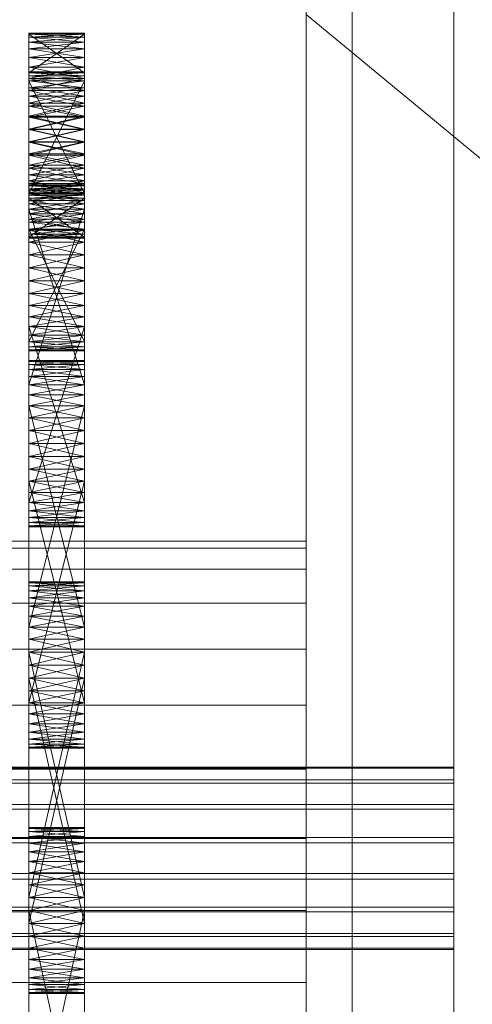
# Model space of a CAD drawing. Header units: millimetres. Extents: x -4738 to 65662, y -68080 to 6847.
# Tile 414 of 656: x 1449 to 1498, y -33244 to -33137. Entities that reach past the tile are written whole.
import ezdxf

# ---------------------------------------------------------------- set-up
doc = ezdxf.new("R2010")
doc.units = ezdxf.units.MM
doc.layers.add('frontal_C03', color=7, linetype='Continuous', lineweight=0)
doc.layers.add('frontal_secador', color=7, linetype='Continuous', lineweight=0)

msp = doc.modelspace()

# ---------------------------------------------------------------- linework, layer by layer
at = {"layer": 'frontal_C03'}
for p, q in [((1496, -34954.179), (1496, -32259.264)), ((1496, -32746.492), (1496, -35441.408)), ((1485, -35988), (1485, -33007.45)), ((1496, -33217.984), (-1496, -33217.984)), ((1496, -33218.102), (-1496, -33218.102)), ((1496, -33218.102), (1496, -33217.984)), ((1496, -33217.984), (1496, -33219.368)), ((1496, -33219.703), (1496, -33218.102)), ((1496, -33219.368), (-1496, -33219.368)), ((1496, -33219.368), (1496, -33222.043)), ((1496, -33219.703), (-1496, -33219.703)), ((1496, -33222.544), (1496, -33219.703)), ((1496, -33222.043), (-1496, -33222.043)), ((1496, -33222.544), (-1496, -33222.544)), ((1496, -33222.043), (1496, -33225.601)), ((1496, -33226.192), (1496, -33222.544)), ((-1496, -33225.601), (1496, -33225.601)), ((1496, -33225.601), (1496, -33229.501)), ((1496, -33226.192), (-1496, -33226.192)), ((1496, -33230.092), (1496, -33226.192)), ((1496, -33229.501), (-1496, -33229.501)), ((1496, -33230.092), (-1496, -33230.092)), ((1496, -33229.501), (1496, -33233.149)), ((1496, -33233.65), (1496, -33230.092)), ((1496, -33233.149), (-1496, -33233.149)), ((1496, -33233.149), (1496, -33235.99)), ((1496, -33233.65), (-1496, -33233.65)), ((1496, -33236.325), (1496, -33233.65)), ((1496, -33235.99), (-1496, -33235.99)), ((1496, -33236.325), (-1496, -33236.325)), ((1496, -33235.99), (1496, -33237.591)), ((1496, -33237.709), (1496, -33236.325)), ((1496, -33237.591), (-1496, -33237.591)), ((1496, -33237.709), (-1496, -33237.709)), ((1496, -33237.591), (1496, -33237.709))]:
    msp.add_line(p, q, dxfattribs=at)
at = {"layer": 'frontal_secador'}
for p, q in [((1480, -33098.5), (1480, -33359)), ((1480, -33354.82), (1480, -33098.5)), ((1480, -33330.5), (1480, -33117.12)), ((1480, -33354.82), (1480, -33117.12)), ((1480, -33122.82), (1480, -33337.72)), ((1480, -33122.82), (1480, -33359)), ((1480, -33330.5), (1480, -33129.28)), ((1480, -33136.5), (1480, -33337.72)), ((1480, -33330.5), (1480, -33136.5)), ((1715, -33330.5), (1480, -33136.5)), ((1450, -33138.5), (1450, -33142.82)), ((1450, -33138.611), (1450, -33138.5)), ((1450, -33138.94), (1450, -33138.5)), ((1450, -33138.5), (1450, -33143.69)), ((1450, -33140.219), (1450, -33138.5)), ((1456, -33138.611), (1450, -33138.5)), ((1456, -33138.5), (1450, -33138.5)), ((1456, -33138.5), (1450, -33138.611)), ((1456, -33142.82), (1456, -33138.5)), ((1456, -33138.5), (1456, -33138.611)), ((1456, -33138.5), (1456, -33138.94)), ((1456, -33143.69), (1456, -33138.5)), ((1456, -33138.5), (1456, -33140.219)), ((1450, -33142.82), (1450, -33138.611)), ((1450, -33138.611), (1450, -33138.94)), ((1456, -33142.82), (1450, -33138.611)), ((1456, -33138.611), (1450, -33138.611)), ((1456, -33138.611), (1450, -33138.94)), ((1450, -33138.611), (1450, -33139.481)), ((1450, -33143.15), (1450, -33138.611)), ((1450, -33138.611), (1450, -33141.136)), ((1450, -33138.611), (1450, -33146.092)), ((1450, -33146.419), (1450, -33138.611)), ((1450, -33138.611), (1450, -33155.519)), ((1450, -33156.999), (1450, -33138.611)), ((1456, -33138.94), (1450, -33138.611)), ((1456, -33138.611), (1450, -33142.82)), ((1450, -33140.219), (1450, -33138.94)), ((1450, -33138.94), (1450, -33139.481)), ((1456, -33138.94), (1450, -33138.94)), ((1456, -33138.94), (1450, -33139.481)), ((1456, -33139.481), (1450, -33138.94)), ((1450, -33139.481), (1450, -33140.219)), ((1456, -33139.481), (1450, -33139.481)), ((1456, -33139.481), (1450, -33140.219)), ((1450, -33139.481), (1450, -33141.136)), ((1456, -33140.219), (1450, -33139.481)), ((1456, -33138.611), (1456, -33142.82)), ((1456, -33138.94), (1456, -33138.611)), ((1456, -33139.481), (1456, -33138.611)), ((1456, -33138.611), (1456, -33143.15)), ((1456, -33141.136), (1456, -33138.611)), ((1456, -33146.092), (1456, -33138.611)), ((1456, -33138.611), (1456, -33146.419)), ((1456, -33155.519), (1456, -33138.611)), ((1456, -33138.611), (1456, -33156.999)), ((1456, -33138.94), (1456, -33140.219)), ((1456, -33139.481), (1456, -33138.94)), ((1456, -33140.219), (1456, -33139.481)), ((1456, -33141.136), (1456, -33139.481)), ((1450, -33142.21), (1450, -33140.219)), ((1450, -33140.219), (1450, -33141.136)), ((1450, -33144.719), (1450, -33140.219)), ((1450, -33140.219), (1450, -33143.69)), ((1450, -33150.281), (1450, -33140.219)), ((1456, -33140.219), (1450, -33140.219)), ((1456, -33140.219), (1450, -33141.136)), ((1456, -33141.136), (1450, -33140.219)), ((1456, -33140.219), (1456, -33142.21)), ((1456, -33141.136), (1456, -33140.219)), ((1456, -33140.219), (1456, -33144.719)), ((1456, -33143.69), (1456, -33140.219)), ((1456, -33140.219), (1456, -33150.281)), ((1450, -33141.136), (1450, -33142.21)), ((1456, -33141.136), (1450, -33141.136)), ((1456, -33141.136), (1450, -33142.21)), ((1450, -33141.136), (1450, -33143.414)), ((1450, -33141.136), (1450, -33146.092)), ((1456, -33142.21), (1450, -33141.136)), ((1456, -33142.21), (1456, -33141.136)), ((1456, -33143.414), (1456, -33141.136)), ((1456, -33146.092), (1456, -33141.136)), ((1450, -33144.719), (1450, -33142.21)), ((1450, -33142.21), (1450, -33143.414)), ((1456, -33142.21), (1450, -33142.21)), ((1456, -33142.21), (1450, -33143.414)), ((1456, -33143.414), (1450, -33142.21)), ((1450, -33142.709), (1450, -33143.15)), ((1450, -33142.82), (1450, -33142.709)), ((1456, -33142.82), (1450, -33142.709)), ((1456, -33142.709), (1450, -33142.709)), ((1456, -33142.709), (1450, -33142.82)), ((1450, -33143.15), (1450, -33142.82)), ((1456, -33143.15), (1450, -33142.82)), ((1456, -33142.82), (1450, -33142.82)), ((1456, -33142.82), (1450, -33143.15)), ((1450, -33142.82), (1450, -33143.69)), ((1450, -33156.643), (1450, -33142.82)), ((1450, -33142.82), (1450, -33147.623)), ((1450, -33161.143), (1450, -33142.82)), ((1450, -33142.82), (1450, -33158.073)), ((1450, -33171.206), (1450, -33142.82)), ((1456, -33142.21), (1456, -33144.719)), ((1456, -33143.414), (1456, -33142.21)), ((1456, -33143.15), (1456, -33142.709)), ((1456, -33142.709), (1456, -33142.82)), ((1456, -33142.82), (1456, -33143.15)), ((1456, -33143.69), (1456, -33142.82)), ((1456, -33142.82), (1456, -33156.643)), ((1456, -33147.623), (1456, -33142.82)), ((1456, -33142.82), (1456, -33161.143)), ((1456, -33158.073), (1456, -33142.82)), ((1456, -33142.82), (1456, -33171.206)), ((1450, -33143.15), (1450, -33155.906)), ((1450, -33143.69), (1450, -33143.15)), ((1450, -33144.428), (1450, -33143.15)), ((1450, -33143.15), (1450, -33157.561)), ((1450, -33146.419), (1450, -33143.15)), ((1450, -33151.709), (1450, -33143.15)), ((1456, -33143.69), (1450, -33143.15)), ((1456, -33143.15), (1450, -33143.15)), ((1456, -33143.15), (1450, -33143.69)), ((1450, -33143.414), (1450, -33144.719)), ((1456, -33143.414), (1450, -33143.414)), ((1456, -33143.414), (1450, -33144.719)), ((1450, -33143.414), (1450, -33146.092)), ((1456, -33144.719), (1450, -33143.414)), ((1450, -33155.906), (1450, -33143.69)), ((1450, -33143.69), (1450, -33144.428)), ((1456, -33155.906), (1450, -33143.69)), ((1456, -33143.69), (1450, -33143.69)), ((1456, -33143.69), (1450, -33144.428)), ((1450, -33143.69), (1450, -33145.345)), ((1450, -33143.69), (1450, -33147.623)), ((1450, -33143.69), (1450, -33153.117)), ((1450, -33143.69), (1450, -33160.598)), ((1450, -33150.281), (1450, -33143.69)), ((1456, -33144.428), (1450, -33143.69)), ((1450, -33156.643), (1450, -33143.69)), ((1456, -33143.69), (1450, -33155.906)), ((1456, -33155.906), (1456, -33143.15)), ((1456, -33143.15), (1456, -33143.69)), ((1456, -33143.15), (1456, -33144.428)), ((1456, -33157.561), (1456, -33143.15)), ((1456, -33143.15), (1456, -33146.419)), ((1456, -33143.15), (1456, -33151.709)), ((1456, -33144.719), (1456, -33143.414)), ((1456, -33146.092), (1456, -33143.414)), ((1456, -33143.69), (1456, -33155.906)), ((1456, -33144.428), (1456, -33143.69)), ((1456, -33145.345), (1456, -33143.69)), ((1456, -33147.623), (1456, -33143.69)), ((1456, -33153.117), (1456, -33143.69)), ((1456, -33160.598), (1456, -33143.69)), ((1456, -33143.69), (1456, -33150.281)), ((1456, -33143.69), (1456, -33156.643)), ((1450, -33146.419), (1450, -33144.428)), ((1450, -33144.428), (1450, -33145.345)), ((1456, -33144.428), (1450, -33144.428)), ((1456, -33144.428), (1450, -33145.345)), ((1456, -33145.345), (1450, -33144.428)), ((1450, -33147.5), (1450, -33144.719)), ((1450, -33144.719), (1450, -33146.092)), ((1450, -33150.281), (1450, -33144.719)), ((1456, -33144.719), (1450, -33144.719)), ((1456, -33144.719), (1450, -33146.092)), ((1456, -33146.092), (1450, -33144.719)), ((1456, -33144.428), (1456, -33146.419)), ((1456, -33145.345), (1456, -33144.428)), ((1456, -33144.719), (1456, -33147.5)), ((1456, -33146.092), (1456, -33144.719)), ((1456, -33144.719), (1456, -33150.281)), ((1450, -33145.345), (1450, -33146.419)), ((1456, -33145.345), (1450, -33145.345)), ((1456, -33145.345), (1450, -33146.419)), ((1450, -33145.345), (1450, -33147.623)), ((1456, -33146.419), (1450, -33145.345)), ((1456, -33146.419), (1456, -33145.345)), ((1456, -33147.623), (1456, -33145.345)), ((1450, -33146.092), (1450, -33147.5)), ((1456, -33146.092), (1450, -33146.092)), ((1456, -33146.092), (1450, -33147.5)), ((1450, -33146.092), (1450, -33148.908)), ((1450, -33146.092), (1450, -33151.586)), ((1450, -33146.092), (1450, -33155.519)), ((1456, -33147.5), (1450, -33146.092)), ((1450, -33148.928), (1450, -33146.419)), ((1450, -33146.419), (1450, -33147.623)), ((1450, -33151.709), (1450, -33146.419)), ((1456, -33146.419), (1450, -33146.419)), ((1456, -33146.419), (1450, -33147.623)), ((1456, -33147.623), (1450, -33146.419)), ((1450, -33156.999), (1450, -33146.419)), ((1456, -33147.5), (1456, -33146.092)), ((1456, -33148.908), (1456, -33146.092)), ((1456, -33151.586), (1456, -33146.092)), ((1456, -33155.519), (1456, -33146.092)), ((1456, -33146.419), (1456, -33148.928)), ((1456, -33147.623), (1456, -33146.419)), ((1456, -33146.419), (1456, -33151.709)), ((1456, -33146.419), (1456, -33156.999)), ((1450, -33150.281), (1450, -33147.5)), ((1450, -33147.5), (1450, -33148.908)), ((1456, -33147.5), (1450, -33147.5)), ((1456, -33147.5), (1450, -33148.908)), ((1456, -33148.908), (1450, -33147.5)), ((1450, -33147.623), (1450, -33148.928)), ((1456, -33147.623), (1450, -33147.623)), ((1456, -33147.623), (1450, -33148.928)), ((1450, -33147.623), (1450, -33150.301)), ((1450, -33147.623), (1450, -33153.117)), ((1456, -33148.928), (1450, -33147.623)), ((1450, -33147.623), (1450, -33158.073)), ((1456, -33147.5), (1456, -33150.281)), ((1456, -33148.908), (1456, -33147.5)), ((1456, -33148.928), (1456, -33147.623)), ((1456, -33150.301), (1456, -33147.623)), ((1456, -33153.117), (1456, -33147.623)), ((1456, -33158.073), (1456, -33147.623)), ((1450, -33148.908), (1450, -33150.281)), ((1456, -33148.908), (1450, -33148.908)), ((1456, -33148.908), (1450, -33150.281)), ((1450, -33148.908), (1450, -33151.586)), ((1456, -33150.281), (1450, -33148.908)), ((1450, -33151.709), (1450, -33148.928)), ((1450, -33148.928), (1450, -33150.301)), ((1456, -33148.928), (1450, -33148.928)), ((1456, -33148.928), (1450, -33150.301)), ((1456, -33150.301), (1450, -33148.928)), ((1456, -33150.281), (1456, -33148.908)), ((1456, -33151.586), (1456, -33148.908)), ((1456, -33148.928), (1456, -33151.709)), ((1456, -33150.301), (1456, -33148.928)), ((1450, -33152.79), (1450, -33150.281)), ((1450, -33150.281), (1450, -33151.586)), ((1450, -33154.781), (1450, -33150.281)), ((1450, -33160.598), (1450, -33150.281)), ((1456, -33150.281), (1450, -33150.281)), ((1456, -33150.281), (1450, -33151.586)), ((1456, -33151.586), (1450, -33150.281)), ((1450, -33150.301), (1450, -33151.709)), ((1456, -33150.301), (1450, -33150.301)), ((1456, -33150.301), (1450, -33151.709)), ((1450, -33150.301), (1450, -33153.117)), ((1456, -33151.709), (1450, -33150.301)), ((1456, -33150.281), (1456, -33152.79)), ((1456, -33151.586), (1456, -33150.281)), ((1456, -33150.281), (1456, -33154.781)), ((1456, -33150.281), (1456, -33160.598)), ((1456, -33151.709), (1456, -33150.301)), ((1456, -33153.117), (1456, -33150.301)), ((1450, -33151.586), (1450, -33152.79)), ((1456, -33151.586), (1450, -33151.586)), ((1456, -33151.586), (1450, -33152.79)), ((1450, -33151.586), (1450, -33153.864)), ((1450, -33151.586), (1450, -33155.519)), ((1456, -33152.79), (1450, -33151.586)), ((1450, -33154.49), (1450, -33151.709)), ((1450, -33151.709), (1450, -33153.117)), ((1450, -33156.999), (1450, -33151.709)), ((1450, -33172.814), (1450, -33151.709)), ((1450, -33151.709), (1450, -33157.561)), ((1456, -33151.709), (1450, -33151.709)), ((1456, -33151.709), (1450, -33153.117)), ((1456, -33153.117), (1450, -33151.709)), ((1456, -33152.79), (1456, -33151.586)), ((1456, -33153.864), (1456, -33151.586)), ((1456, -33155.519), (1456, -33151.586)), ((1456, -33151.709), (1456, -33154.49)), ((1456, -33153.117), (1456, -33151.709)), ((1456, -33151.709), (1456, -33156.999)), ((1456, -33151.709), (1456, -33172.814)), ((1456, -33157.561), (1456, -33151.709)), ((1450, -33154.781), (1450, -33152.79)), ((1450, -33152.79), (1450, -33153.864)), ((1456, -33152.79), (1450, -33152.79)), ((1456, -33152.79), (1450, -33153.864)), ((1456, -33153.864), (1450, -33152.79)), ((1450, -33153.117), (1450, -33154.49)), ((1456, -33153.117), (1450, -33153.117)), ((1456, -33153.117), (1450, -33154.49)), ((1450, -33153.117), (1450, -33155.795)), ((1450, -33153.117), (1450, -33158.073)), ((1450, -33153.117), (1450, -33160.598)), ((1456, -33154.49), (1450, -33153.117)), ((1456, -33152.79), (1456, -33154.781)), ((1456, -33153.864), (1456, -33152.79)), ((1456, -33154.49), (1456, -33153.117)), ((1456, -33155.795), (1456, -33153.117)), ((1456, -33158.073), (1456, -33153.117)), ((1456, -33160.598), (1456, -33153.117)), ((1450, -33153.864), (1450, -33154.781)), ((1456, -33153.864), (1450, -33153.864)), ((1456, -33153.864), (1450, -33154.781)), ((1450, -33153.864), (1450, -33155.519)), ((1456, -33154.781), (1450, -33153.864)), ((1450, -33156.999), (1450, -33154.49)), ((1450, -33154.49), (1450, -33155.795)), ((1456, -33154.49), (1450, -33154.49)), ((1456, -33154.49), (1450, -33155.795)), ((1456, -33155.795), (1450, -33154.49)), ((1456, -33154.781), (1456, -33153.864)), ((1456, -33155.519), (1456, -33153.864)), ((1456, -33154.49), (1456, -33156.999)), ((1456, -33155.795), (1456, -33154.49)), ((1450, -33156.06), (1450, -33154.781)), ((1450, -33154.781), (1450, -33155.519)), ((1450, -33160.598), (1450, -33154.781)), ((1456, -33154.781), (1450, -33154.781)), ((1456, -33154.781), (1450, -33155.519)), ((1456, -33155.519), (1450, -33154.781)), ((1450, -33154.925), (1450, -33155.365)), ((1450, -33155.035), (1450, -33154.925)), ((1450, -33154.925), (1450, -33156.643)), ((1450, -33154.925), (1450, -33178.865)), ((1450, -33161.143), (1450, -33154.925)), ((1456, -33155.035), (1450, -33154.925)), ((1456, -33154.925), (1450, -33154.925)), ((1456, -33154.925), (1450, -33155.035)), ((1450, -33155.365), (1450, -33155.035)), ((1456, -33155.365), (1450, -33155.035)), ((1456, -33155.035), (1450, -33155.035)), ((1456, -33155.035), (1450, -33155.365)), ((1450, -33155.035), (1450, -33155.906)), ((1450, -33155.035), (1450, -33157.561)), ((1450, -33155.365), (1450, -33156.643)), ((1450, -33155.906), (1450, -33155.365)), ((1456, -33155.906), (1450, -33155.365)), ((1456, -33155.365), (1450, -33155.365)), ((1456, -33155.365), (1450, -33155.906)), ((1450, -33155.519), (1450, -33156.06)), ((1456, -33155.519), (1450, -33155.519)), ((1456, -33155.519), (1450, -33156.06)), ((1450, -33155.519), (1450, -33156.389)), ((1450, -33155.519), (1450, -33160.709)), ((1450, -33155.519), (1450, -33160.269)), ((1450, -33155.519), (1450, -33156.999)), ((1456, -33156.06), (1450, -33155.519)), ((1456, -33154.781), (1456, -33156.06)), ((1456, -33155.519), (1456, -33154.781)), ((1456, -33154.781), (1456, -33160.598)), ((1456, -33155.365), (1456, -33154.925)), ((1456, -33154.925), (1456, -33155.035)), ((1456, -33156.643), (1456, -33154.925)), ((1456, -33178.865), (1456, -33154.925)), ((1456, -33154.925), (1456, -33161.143)), ((1456, -33155.035), (1456, -33155.365)), ((1456, -33155.906), (1456, -33155.035)), ((1456, -33157.561), (1456, -33155.035)), ((1456, -33156.643), (1456, -33155.365)), ((1456, -33155.365), (1456, -33155.906)), ((1456, -33156.06), (1456, -33155.519)), ((1456, -33156.389), (1456, -33155.519)), ((1456, -33160.709), (1456, -33155.519)), ((1456, -33160.269), (1456, -33155.519)), ((1456, -33156.999), (1456, -33155.519)), ((1450, -33155.795), (1450, -33156.999)), ((1456, -33155.795), (1450, -33155.795)), ((1456, -33155.795), (1450, -33156.999)), ((1450, -33155.795), (1450, -33158.073)), ((1456, -33156.999), (1450, -33155.795)), ((1450, -33156.643), (1450, -33155.906)), ((1456, -33156.643), (1450, -33155.906)), ((1456, -33155.906), (1450, -33155.906)), ((1456, -33155.906), (1450, -33156.643)), ((1450, -33155.906), (1450, -33157.561)), ((1450, -33177.66), (1450, -33155.906)), ((1450, -33182.95), (1450, -33155.906)), ((1450, -33155.906), (1450, -33168.01)), ((1450, -33191.51), (1450, -33155.906)), ((1450, -33160.598), (1450, -33156.06)), ((1450, -33156.06), (1450, -33156.389)), ((1456, -33156.06), (1450, -33156.06)), ((1456, -33156.06), (1450, -33156.389)), ((1456, -33156.389), (1450, -33156.06)), ((1450, -33156.389), (1450, -33160.598)), ((1456, -33156.389), (1450, -33156.389)), ((1456, -33156.389), (1450, -33160.598)), ((1450, -33156.389), (1450, -33160.709)), ((1456, -33160.598), (1450, -33156.389)), ((1450, -33156.643), (1450, -33176.586)), ((1450, -33157.561), (1450, -33156.643)), ((1450, -33158.635), (1450, -33156.643)), ((1450, -33156.643), (1450, -33178.865)), ((1450, -33161.143), (1450, -33156.643)), ((1456, -33157.561), (1450, -33156.643)), ((1456, -33156.643), (1450, -33156.643)), ((1456, -33156.643), (1450, -33157.561)), ((1456, -33156.999), (1456, -33155.795)), ((1456, -33158.073), (1456, -33155.795)), ((1456, -33155.906), (1456, -33156.643)), ((1456, -33157.561), (1456, -33155.906)), ((1456, -33155.906), (1456, -33177.66)), ((1456, -33155.906), (1456, -33182.95)), ((1456, -33168.01), (1456, -33155.906)), ((1456, -33155.906), (1456, -33191.51)), ((1456, -33156.06), (1456, -33160.598)), ((1456, -33156.389), (1456, -33156.06)), ((1456, -33160.598), (1456, -33156.389)), ((1456, -33160.709), (1456, -33156.389)), ((1456, -33176.586), (1456, -33156.643)), ((1456, -33156.643), (1456, -33157.561)), ((1456, -33156.643), (1456, -33158.635)), ((1456, -33178.865), (1456, -33156.643)), ((1456, -33156.643), (1456, -33161.143)), ((1450, -33158.99), (1450, -33156.999)), ((1450, -33156.999), (1450, -33158.073)), ((1450, -33172.814), (1450, -33156.999)), ((1456, -33156.999), (1450, -33156.999)), ((1456, -33156.999), (1450, -33158.073)), ((1456, -33158.073), (1450, -33156.999)), ((1450, -33160.269), (1450, -33156.999)), ((1450, -33176.586), (1450, -33157.561)), ((1450, -33157.561), (1450, -33158.635)), ((1456, -33176.586), (1450, -33157.561)), ((1456, -33157.561), (1450, -33157.561)), ((1456, -33157.561), (1450, -33158.635)), ((1450, -33157.561), (1450, -33159.839)), ((1450, -33157.561), (1450, -33162.517)), ((1450, -33157.561), (1450, -33168.01)), ((1450, -33157.561), (1450, -33172.814)), ((1456, -33158.635), (1450, -33157.561)), ((1450, -33177.66), (1450, -33157.561)), ((1456, -33157.561), (1450, -33176.586)), ((1456, -33156.999), (1456, -33158.99)), ((1456, -33158.073), (1456, -33156.999)), ((1456, -33156.999), (1456, -33172.814)), ((1456, -33156.999), (1456, -33160.269)), ((1456, -33157.561), (1456, -33176.586)), ((1456, -33158.635), (1456, -33157.561)), ((1456, -33159.839), (1456, -33157.561)), ((1456, -33162.517), (1456, -33157.561)), ((1456, -33168.01), (1456, -33157.561)), ((1456, -33172.814), (1456, -33157.561)), ((1456, -33157.561), (1456, -33177.66)), ((1450, -33158.073), (1450, -33158.99)), ((1456, -33158.073), (1450, -33158.073)), ((1456, -33158.073), (1450, -33158.99)), ((1450, -33158.073), (1450, -33159.728)), ((1450, -33158.073), (1450, -33160.598)), ((1456, -33158.99), (1450, -33158.073)), ((1450, -33158.073), (1450, -33172.484)), ((1450, -33158.073), (1450, -33172.925)), ((1450, -33158.073), (1450, -33171.206)), ((1450, -33161.143), (1450, -33158.635)), ((1450, -33158.635), (1450, -33159.839)), ((1456, -33158.635), (1450, -33158.635)), ((1456, -33158.635), (1450, -33159.839)), ((1456, -33159.839), (1450, -33158.635)), ((1456, -33158.99), (1456, -33158.073)), ((1456, -33159.728), (1456, -33158.073)), ((1456, -33160.598), (1456, -33158.073)), ((1456, -33172.484), (1456, -33158.073)), ((1456, -33172.925), (1456, -33158.073)), ((1456, -33171.206), (1456, -33158.073)), ((1456, -33158.635), (1456, -33161.143)), ((1456, -33159.839), (1456, -33158.635)), ((1450, -33171.944), (1450, -33158.99)), ((1450, -33158.99), (1450, -33159.728)), ((1450, -33172.814), (1450, -33158.99)), ((1456, -33158.99), (1450, -33158.99)), ((1456, -33158.99), (1450, -33159.728)), ((1456, -33159.728), (1450, -33158.99)), ((1450, -33160.269), (1450, -33158.99)), ((1450, -33159.728), (1450, -33171.944)), ((1456, -33159.728), (1450, -33159.728)), ((1456, -33159.728), (1450, -33171.944)), ((1450, -33159.728), (1450, -33160.598)), ((1450, -33160.269), (1450, -33159.728)), ((1456, -33160.269), (1450, -33159.728)), ((1456, -33159.728), (1450, -33160.269)), ((1450, -33159.728), (1450, -33172.484)), ((1456, -33171.944), (1450, -33159.728)), ((1450, -33159.839), (1450, -33161.143)), ((1456, -33159.839), (1450, -33159.839)), ((1456, -33159.839), (1450, -33161.143)), ((1450, -33159.839), (1450, -33162.517)), ((1456, -33161.143), (1450, -33159.839)), ((1456, -33158.99), (1456, -33171.944)), ((1456, -33159.728), (1456, -33158.99)), ((1456, -33158.99), (1456, -33172.814)), ((1456, -33158.99), (1456, -33160.269)), ((1456, -33171.944), (1456, -33159.728)), ((1456, -33160.598), (1456, -33159.728)), ((1456, -33159.728), (1456, -33160.269)), ((1456, -33172.484), (1456, -33159.728)), ((1456, -33161.143), (1456, -33159.839)), ((1456, -33162.517), (1456, -33159.839)), ((1450, -33160.598), (1450, -33160.269)), ((1456, -33160.598), (1450, -33160.269)), ((1456, -33160.269), (1450, -33160.269)), ((1450, -33160.709), (1450, -33160.269)), ((1456, -33160.269), (1450, -33160.598)), ((1450, -33160.598), (1450, -33160.709)), ((1450, -33160.598), (1456, -33160.598)), ((1456, -33160.598), (1450, -33160.709)), ((1456, -33160.709), (1450, -33160.598)), ((1456, -33160.709), (1450, -33160.709)), ((1456, -33160.269), (1456, -33160.598)), ((1456, -33160.269), (1456, -33160.709)), ((1456, -33160.598), (1456, -33160.709)), ((1450, -33163.925), (1450, -33161.143)), ((1450, -33161.143), (1450, -33162.517)), ((1450, -33166.706), (1450, -33161.143)), ((1450, -33190.969), (1450, -33161.143)), ((1450, -33161.143), (1450, -33178.865)), ((1456, -33161.143), (1450, -33161.143)), ((1456, -33161.143), (1450, -33162.517)), ((1456, -33162.517), (1450, -33161.143)), ((1450, -33171.206), (1450, -33161.143)), ((1456, -33161.143), (1456, -33163.925)), ((1456, -33162.517), (1456, -33161.143)), ((1456, -33161.143), (1456, -33166.706)), ((1456, -33161.143), (1456, -33190.969)), ((1456, -33178.865), (1456, -33161.143)), ((1456, -33161.143), (1456, -33171.206)), ((1450, -33162.517), (1450, -33163.925)), ((1456, -33162.517), (1450, -33162.517)), ((1456, -33162.517), (1450, -33163.925)), ((1450, -33162.517), (1450, -33165.333)), ((1450, -33162.517), (1450, -33168.01)), ((1456, -33163.925), (1450, -33162.517)), ((1456, -33163.925), (1456, -33162.517)), ((1456, -33165.333), (1456, -33162.517)), ((1456, -33168.01), (1456, -33162.517)), ((1450, -33166.706), (1450, -33163.925)), ((1450, -33163.925), (1450, -33165.333)), ((1456, -33163.925), (1450, -33163.925)), ((1456, -33163.925), (1450, -33165.333)), ((1456, -33165.333), (1450, -33163.925)), ((1456, -33163.925), (1456, -33166.706)), ((1456, -33165.333), (1456, -33163.925)), ((1450, -33165.333), (1450, -33166.706)), ((1456, -33165.333), (1450, -33165.333)), ((1456, -33165.333), (1450, -33166.706)), ((1450, -33165.333), (1450, -33168.01)), ((1456, -33166.706), (1450, -33165.333)), ((1456, -33166.706), (1456, -33165.333)), ((1456, -33168.01), (1456, -33165.333)), ((1450, -33169.215), (1450, -33166.706)), ((1450, -33166.706), (1450, -33168.01)), ((1450, -33190.969), (1450, -33166.706)), ((1456, -33166.706), (1450, -33166.706)), ((1456, -33166.706), (1450, -33168.01)), ((1456, -33168.01), (1450, -33166.706)), ((1450, -33171.206), (1450, -33166.706)), ((1456, -33166.706), (1456, -33169.215)), ((1456, -33168.01), (1456, -33166.706)), ((1456, -33166.706), (1456, -33190.969)), ((1456, -33166.706), (1456, -33171.206)), ((1450, -33168.01), (1450, -33169.215)), ((1456, -33168.01), (1450, -33168.01)), ((1456, -33168.01), (1450, -33169.215)), ((1450, -33168.01), (1450, -33170.289)), ((1450, -33168.01), (1450, -33171.944)), ((1450, -33168.01), (1450, -33172.814)), ((1456, -33169.215), (1450, -33168.01)), ((1450, -33168.01), (1450, -33190.232)), ((1450, -33168.01), (1450, -33191.51)), ((1456, -33169.215), (1456, -33168.01)), ((1456, -33170.289), (1456, -33168.01)), ((1456, -33171.944), (1456, -33168.01)), ((1456, -33172.814), (1456, -33168.01)), ((1456, -33190.232), (1456, -33168.01)), ((1456, -33191.51), (1456, -33168.01)), ((1450, -33189.314), (1450, -33169.215)), ((1450, -33169.215), (1450, -33170.289)), ((1450, -33190.969), (1450, -33169.215)), ((1456, -33169.215), (1450, -33169.215)), ((1456, -33169.215), (1450, -33170.289)), ((1456, -33170.289), (1450, -33169.215)), ((1450, -33171.206), (1450, -33169.215)), ((1456, -33169.215), (1456, -33189.314)), ((1456, -33170.289), (1456, -33169.215)), ((1456, -33169.215), (1456, -33190.969)), ((1456, -33169.215), (1456, -33171.206)), ((1450, -33170.289), (1450, -33189.314)), ((1456, -33170.289), (1450, -33170.289)), ((1456, -33170.289), (1450, -33189.314)), ((1450, -33170.289), (1450, -33171.944)), ((1450, -33171.206), (1450, -33170.289)), ((1456, -33171.206), (1450, -33170.289)), ((1456, -33170.289), (1450, -33171.206)), ((1450, -33170.289), (1450, -33190.232)), ((1456, -33189.314), (1450, -33170.289)), ((1456, -33189.314), (1456, -33170.289)), ((1456, -33171.944), (1456, -33170.289)), ((1456, -33170.289), (1456, -33171.206)), ((1456, -33190.232), (1456, -33170.289)), ((1450, -33171.944), (1450, -33171.206)), ((1456, -33171.944), (1450, -33171.206)), ((1456, -33171.206), (1450, -33171.206)), ((1450, -33172.484), (1450, -33171.206)), ((1450, -33172.925), (1450, -33171.206)), ((1456, -33171.206), (1450, -33171.944)), ((1456, -33171.206), (1456, -33171.944)), ((1456, -33171.206), (1456, -33172.484)), ((1456, -33171.206), (1456, -33172.925)), ((1450, -33172.814), (1450, -33171.944)), ((1450, -33171.944), (1450, -33172.484)), ((1450, -33171.944), (1456, -33171.944)), ((1456, -33171.944), (1450, -33172.484)), ((1456, -33172.484), (1450, -33171.944)), ((1450, -33172.484), (1450, -33172.814)), ((1456, -33172.484), (1450, -33172.484)), ((1456, -33172.484), (1450, -33172.814)), ((1456, -33172.814), (1450, -33172.484)), ((1450, -33172.925), (1450, -33172.484)), ((1456, -33171.944), (1456, -33172.814)), ((1456, -33172.484), (1456, -33171.944)), ((1456, -33172.814), (1456, -33172.484)), ((1456, -33172.484), (1456, -33172.925)), ((1450, -33172.814), (1450, -33172.925)), ((1456, -33172.814), (1450, -33172.814)), ((1456, -33172.814), (1450, -33172.925)), ((1456, -33172.925), (1450, -33172.814)), ((1456, -33172.925), (1450, -33172.925)), ((1456, -33172.814), (1456, -33172.925)), ((1450, -33173.95), (1450, -33174.391)), ((1450, -33174.061), (1450, -33173.95)), ((1456, -33174.061), (1450, -33173.95)), ((1456, -33173.95), (1450, -33173.95)), ((1456, -33173.95), (1450, -33174.061)), ((1450, -33174.391), (1450, -33174.061)), ((1456, -33174.391), (1450, -33174.061)), ((1456, -33174.061), (1450, -33174.061)), ((1456, -33174.061), (1450, -33174.391)), ((1450, -33174.061), (1450, -33174.931)), ((1450, -33176.586), (1450, -33174.061)), ((1450, -33174.391), (1450, -33175.669)), ((1450, -33174.931), (1450, -33174.391)), ((1450, -33174.391), (1450, -33177.66)), ((1450, -33174.391), (1450, -33205.517)), ((1456, -33174.931), (1450, -33174.391)), ((1456, -33174.391), (1450, -33174.391)), ((1456, -33174.391), (1450, -33174.931)), ((1456, -33174.391), (1456, -33173.95)), ((1456, -33173.95), (1456, -33174.061)), ((1456, -33174.061), (1456, -33174.391)), ((1456, -33174.931), (1456, -33174.061)), ((1456, -33174.061), (1456, -33176.586)), ((1456, -33175.669), (1456, -33174.391)), ((1456, -33174.391), (1456, -33174.931)), ((1456, -33177.66), (1456, -33174.391)), ((1456, -33205.517), (1456, -33174.391)), ((1450, -33175.669), (1450, -33174.931)), ((1456, -33175.669), (1450, -33174.931)), ((1456, -33174.931), (1450, -33174.931)), ((1456, -33174.931), (1450, -33175.669)), ((1450, -33174.931), (1450, -33176.586)), ((1450, -33174.931), (1450, -33178.865)), ((1450, -33174.931), (1450, -33184.358)), ((1450, -33175.669), (1450, -33177.66)), ((1450, -33176.586), (1450, -33175.669)), ((1456, -33176.586), (1450, -33175.669)), ((1456, -33175.669), (1450, -33175.669)), ((1456, -33175.669), (1450, -33176.586)), ((1456, -33174.931), (1456, -33175.669)), ((1456, -33176.586), (1456, -33174.931)), ((1456, -33178.865), (1456, -33174.931)), ((1456, -33184.358), (1456, -33174.931)), ((1456, -33177.66), (1456, -33175.669)), ((1456, -33175.669), (1456, -33176.586)), ((1450, -33177.66), (1450, -33176.586)), ((1456, -33177.66), (1450, -33176.586)), ((1456, -33176.586), (1450, -33176.586)), ((1456, -33176.586), (1450, -33177.66)), ((1450, -33176.586), (1450, -33178.865)), ((1450, -33204.143), (1450, -33176.586)), ((1450, -33209.706), (1450, -33176.586)), ((1450, -33176.586), (1450, -33184.358)), ((1450, -33215.925), (1450, -33176.586)), ((1456, -33176.586), (1456, -33177.66)), ((1456, -33178.865), (1456, -33176.586)), ((1456, -33176.586), (1456, -33204.143)), ((1456, -33176.586), (1456, -33209.706)), ((1456, -33184.358), (1456, -33176.586)), ((1456, -33176.586), (1456, -33215.925)), ((1450, -33177.66), (1450, -33202.839)), ((1450, -33178.865), (1450, -33177.66)), ((1450, -33180.169), (1450, -33177.66)), ((1450, -33177.66), (1450, -33205.517)), ((1450, -33182.95), (1450, -33177.66)), ((1450, -33213.289), (1450, -33177.66)), ((1456, -33178.865), (1450, -33177.66)), ((1456, -33177.66), (1450, -33177.66)), ((1456, -33177.66), (1450, -33178.865)), ((1456, -33202.839), (1456, -33177.66)), ((1456, -33177.66), (1456, -33178.865)), ((1456, -33177.66), (1456, -33180.169)), ((1456, -33205.517), (1456, -33177.66)), ((1456, -33177.66), (1456, -33182.95)), ((1456, -33177.66), (1456, -33213.289)), ((1450, -33202.839), (1450, -33178.865)), ((1450, -33178.865), (1450, -33180.169)), ((1456, -33202.839), (1450, -33178.865)), ((1456, -33178.865), (1450, -33178.865)), ((1456, -33178.865), (1450, -33180.169)), ((1450, -33178.865), (1450, -33181.542)), ((1450, -33178.865), (1450, -33184.358)), ((1450, -33178.865), (1450, -33189.314)), ((1450, -33178.865), (1450, -33190.969)), ((1456, -33180.169), (1450, -33178.865)), ((1450, -33204.143), (1450, -33178.865)), ((1456, -33178.865), (1450, -33202.839)), ((1456, -33178.865), (1456, -33202.839)), ((1456, -33180.169), (1456, -33178.865)), ((1456, -33181.542), (1456, -33178.865)), ((1456, -33184.358), (1456, -33178.865)), ((1456, -33189.314), (1456, -33178.865)), ((1456, -33190.969), (1456, -33178.865)), ((1456, -33178.865), (1456, -33204.143)), ((1450, -33182.95), (1450, -33180.169)), ((1450, -33180.169), (1450, -33181.542)), ((1456, -33180.169), (1450, -33180.169)), ((1456, -33180.169), (1450, -33181.542)), ((1456, -33181.542), (1450, -33180.169)), ((1456, -33180.169), (1456, -33182.95)), ((1456, -33181.542), (1456, -33180.169)), ((1450, -33181.542), (1450, -33182.95)), ((1456, -33181.542), (1450, -33181.542)), ((1456, -33181.542), (1450, -33182.95)), ((1450, -33181.542), (1450, -33184.358)), ((1456, -33182.95), (1450, -33181.542)), ((1456, -33182.95), (1456, -33181.542)), ((1456, -33184.358), (1456, -33181.542)), ((1450, -33185.732), (1450, -33182.95)), ((1450, -33182.95), (1450, -33184.358)), ((1450, -33213.289), (1450, -33182.95)), ((1456, -33182.95), (1450, -33182.95)), ((1456, -33182.95), (1450, -33184.358)), ((1456, -33184.358), (1450, -33182.95)), ((1450, -33188.24), (1450, -33182.95)), ((1450, -33191.51), (1450, -33182.95)), ((1456, -33182.95), (1456, -33185.732)), ((1456, -33184.358), (1456, -33182.95)), ((1456, -33182.95), (1456, -33213.289)), ((1456, -33182.95), (1456, -33188.24)), ((1456, -33182.95), (1456, -33191.51)), ((1450, -33184.358), (1450, -33185.732)), ((1456, -33184.358), (1450, -33184.358)), ((1456, -33184.358), (1450, -33185.732)), ((1450, -33184.358), (1450, -33187.036)), ((1450, -33184.358), (1450, -33189.314)), ((1456, -33185.732), (1450, -33184.358)), ((1450, -33184.358), (1450, -33212.215)), ((1450, -33184.358), (1450, -33214.206)), ((1450, -33184.358), (1450, -33215.925)), ((1456, -33185.732), (1456, -33184.358)), ((1456, -33187.036), (1456, -33184.358)), ((1456, -33189.314), (1456, -33184.358)), ((1456, -33212.215), (1456, -33184.358)), ((1456, -33214.206), (1456, -33184.358)), ((1456, -33215.925), (1456, -33184.358)), ((1450, -33211.01), (1450, -33185.732)), ((1450, -33185.732), (1450, -33187.036)), ((1450, -33213.289), (1450, -33185.732)), ((1456, -33185.732), (1450, -33185.732)), ((1456, -33185.732), (1450, -33187.036)), ((1456, -33187.036), (1450, -33185.732)), ((1450, -33188.24), (1450, -33185.732)), ((1456, -33185.732), (1456, -33211.01)), ((1456, -33187.036), (1456, -33185.732)), ((1456, -33185.732), (1456, -33213.289)), ((1456, -33185.732), (1456, -33188.24)), ((1450, -33187.036), (1450, -33211.01)), ((1456, -33187.036), (1450, -33187.036)), ((1456, -33187.036), (1450, -33211.01)), ((1450, -33187.036), (1450, -33189.314)), ((1450, -33188.24), (1450, -33187.036)), ((1456, -33188.24), (1450, -33187.036)), ((1456, -33187.036), (1450, -33188.24)), ((1450, -33187.036), (1450, -33212.215)), ((1456, -33211.01), (1450, -33187.036)), ((1456, -33211.01), (1456, -33187.036)), ((1456, -33189.314), (1456, -33187.036)), ((1456, -33187.036), (1456, -33188.24)), ((1456, -33212.215), (1456, -33187.036)), ((1450, -33189.314), (1450, -33188.24)), ((1456, -33189.314), (1450, -33188.24)), ((1456, -33188.24), (1450, -33188.24)), ((1450, -33190.232), (1450, -33188.24)), ((1450, -33191.51), (1450, -33188.24)), ((1456, -33188.24), (1450, -33189.314)), ((1456, -33188.24), (1456, -33189.314)), ((1456, -33188.24), (1456, -33190.232)), ((1456, -33188.24), (1456, -33191.51)), ((1450, -33190.969), (1450, -33189.314)), ((1450, -33189.314), (1450, -33190.232)), ((1450, -33189.314), (1450, -33191.84)), ((1450, -33189.314), (1456, -33189.314)), ((1456, -33189.314), (1450, -33190.232)), ((1456, -33190.232), (1450, -33189.314)), ((1456, -33189.314), (1456, -33190.969)), ((1456, -33190.232), (1456, -33189.314)), ((1456, -33191.84), (1456, -33189.314)), ((1450, -33190.232), (1450, -33190.969)), ((1456, -33190.232), (1450, -33190.232)), ((1456, -33190.232), (1450, -33190.969)), ((1456, -33190.969), (1450, -33190.232)), ((1450, -33191.51), (1450, -33190.232)), ((1456, -33190.969), (1456, -33190.232)), ((1456, -33190.232), (1456, -33191.51)), ((1450, -33191.84), (1450, -33190.969)), ((1450, -33190.969), (1450, -33191.51)), ((1456, -33190.969), (1450, -33190.969)), ((1456, -33190.969), (1450, -33191.51)), ((1456, -33191.51), (1450, -33190.969)), ((1450, -33191.51), (1450, -33191.84)), ((1456, -33191.51), (1450, -33191.51)), ((1456, -33191.51), (1450, -33191.84)), ((1456, -33191.84), (1450, -33191.51)), ((1450, -33191.95), (1450, -33191.51)), ((1450, -33191.84), (1450, -33191.95)), ((1456, -33191.84), (1450, -33191.84)), ((1456, -33191.84), (1450, -33191.95)), ((1456, -33191.95), (1450, -33191.84)), ((1456, -33190.969), (1456, -33191.84)), ((1456, -33191.51), (1456, -33190.969)), ((1456, -33191.84), (1456, -33191.51)), ((1456, -33191.51), (1456, -33191.95)), ((1456, -33191.84), (1456, -33191.95)), ((1456, -33191.95), (1450, -33191.95)), ((1480, -33193.5), (1325, -33193.5)), ((1480, -33194.269), (1480, -33193.5)), ((1480, -33194.269), (1325, -33194.269)), ((1480, -33196.545), (1480, -33194.269)), ((1480, -33196.545), (1325, -33196.545)), ((1480, -33200.241), (1480, -33196.545)), ((1450, -33197.925), (1450, -33198.365)), ((1450, -33198.035), (1450, -33197.925)), ((1450, -33197.925), (1450, -33199.643)), ((1456, -33198.035), (1450, -33197.925)), ((1456, -33197.925), (1450, -33197.925)), ((1456, -33197.925), (1450, -33198.035)), ((1450, -33198.365), (1450, -33198.035)), ((1456, -33198.365), (1450, -33198.035)), ((1456, -33198.035), (1450, -33198.035)), ((1456, -33198.035), (1450, -33198.365)), ((1450, -33198.035), (1450, -33198.906)), ((1450, -33198.035), (1450, -33200.561)), ((1450, -33198.035), (1450, -33205.517)), ((1450, -33202.839), (1450, -33198.035)), ((1456, -33198.365), (1456, -33197.925)), ((1456, -33197.925), (1456, -33198.035)), ((1456, -33199.643), (1456, -33197.925)), ((1456, -33198.035), (1456, -33198.365)), ((1456, -33198.906), (1456, -33198.035)), ((1456, -33200.561), (1456, -33198.035)), ((1456, -33205.517), (1456, -33198.035)), ((1456, -33198.035), (1456, -33202.839)), ((1450, -33198.365), (1450, -33199.643)), ((1450, -33198.906), (1450, -33198.365)), ((1456, -33198.906), (1450, -33198.365)), ((1456, -33198.365), (1450, -33198.365)), ((1456, -33198.365), (1450, -33198.906)), ((1450, -33199.643), (1450, -33198.906)), ((1456, -33199.643), (1450, -33198.906)), ((1456, -33198.906), (1450, -33198.906)), ((1456, -33198.906), (1450, -33199.643)), ((1450, -33198.906), (1450, -33200.561)), ((1450, -33202.839), (1450, -33198.906)), ((1456, -33199.643), (1456, -33198.365)), ((1456, -33198.365), (1456, -33198.906)), ((1456, -33198.906), (1456, -33199.643)), ((1456, -33200.561), (1456, -33198.906)), ((1456, -33198.906), (1456, -33202.839)), ((1480, -33200.241), (1325, -33200.241)), ((1450, -33199.643), (1450, -33201.635)), ((1450, -33200.561), (1450, -33199.643)), ((1450, -33199.643), (1450, -33204.143)), ((1450, -33199.643), (1450, -33234.908)), ((1450, -33237.586), (1450, -33199.643)), ((1456, -33200.561), (1450, -33199.643)), ((1456, -33199.643), (1450, -33199.643)), ((1456, -33199.643), (1450, -33200.561)), ((1456, -33201.635), (1456, -33199.643)), ((1456, -33199.643), (1456, -33200.561)), ((1456, -33204.143), (1456, -33199.643)), ((1456, -33234.908), (1456, -33199.643)), ((1456, -33199.643), (1456, -33237.586)), ((1480, -33205.216), (1480, -33200.241)), ((1450, -33201.635), (1450, -33200.561)), ((1456, -33201.635), (1450, -33200.561)), ((1456, -33200.561), (1450, -33200.561)), ((1456, -33200.561), (1450, -33201.635)), ((1450, -33200.561), (1450, -33202.839)), ((1450, -33200.561), (1450, -33205.517)), ((1456, -33200.561), (1456, -33201.635)), ((1456, -33202.839), (1456, -33200.561)), ((1456, -33205.517), (1456, -33200.561)), ((1450, -33201.635), (1450, -33204.143)), ((1450, -33202.839), (1450, -33201.635)), ((1456, -33202.839), (1450, -33201.635)), ((1456, -33201.635), (1450, -33201.635)), ((1456, -33201.635), (1450, -33202.839)), ((1456, -33204.143), (1456, -33201.635)), ((1456, -33201.635), (1456, -33202.839)), ((1450, -33204.143), (1450, -33202.839)), ((1456, -33204.143), (1450, -33202.839)), ((1456, -33202.839), (1450, -33202.839)), ((1456, -33202.839), (1450, -33204.143)), ((1450, -33202.839), (1450, -33205.517)), ((1450, -33233.5), (1450, -33202.839)), ((1450, -33238.79), (1450, -33202.839)), ((1450, -33242.06), (1450, -33202.839)), ((1456, -33202.839), (1456, -33204.143)), ((1456, -33205.517), (1456, -33202.839)), ((1456, -33202.839), (1456, -33233.5)), ((1456, -33202.839), (1456, -33238.79)), ((1456, -33202.839), (1456, -33242.06)), ((1450, -33204.143), (1450, -33232.092)), ((1450, -33205.517), (1450, -33204.143)), ((1450, -33206.925), (1450, -33204.143)), ((1450, -33204.143), (1450, -33234.908)), ((1450, -33237.586), (1450, -33204.143)), ((1456, -33205.517), (1450, -33204.143)), ((1456, -33204.143), (1450, -33204.143)), ((1456, -33204.143), (1450, -33205.517)), ((1450, -33209.706), (1450, -33204.143)), ((1456, -33232.092), (1456, -33204.143)), ((1456, -33204.143), (1456, -33205.517)), ((1456, -33204.143), (1456, -33206.925)), ((1456, -33234.908), (1456, -33204.143)), ((1456, -33204.143), (1456, -33237.586)), ((1456, -33204.143), (1456, -33209.706)), ((1480, -33205.216), (1325, -33205.216)), ((1450, -33232.092), (1450, -33205.517)), ((1450, -33205.517), (1450, -33206.925)), ((1456, -33232.092), (1450, -33205.517)), ((1456, -33205.517), (1450, -33205.517)), ((1456, -33205.517), (1450, -33206.925)), ((1450, -33205.517), (1450, -33208.333)), ((1450, -33205.517), (1450, -33211.01)), ((1450, -33205.517), (1450, -33214.944)), ((1450, -33205.517), (1450, -33213.289)), ((1456, -33206.925), (1450, -33205.517)), ((1450, -33233.5), (1450, -33205.517)), ((1450, -33205.517), (1450, -33236.281)), ((1450, -33205.517), (1450, -33238.79)), ((1450, -33205.517), (1450, -33242.06)), ((1456, -33205.517), (1450, -33232.092)), ((1456, -33205.517), (1456, -33232.092)), ((1456, -33206.925), (1456, -33205.517)), ((1456, -33208.333), (1456, -33205.517)), ((1456, -33211.01), (1456, -33205.517)), ((1456, -33214.944), (1456, -33205.517)), ((1456, -33213.289), (1456, -33205.517)), ((1456, -33205.517), (1456, -33233.5)), ((1456, -33236.281), (1456, -33205.517)), ((1456, -33238.79), (1456, -33205.517)), ((1456, -33242.06), (1456, -33205.517)), ((1480, -33211.277), (1480, -33205.216)), ((1450, -33234.908), (1450, -33206.925)), ((1450, -33206.925), (1450, -33208.333)), ((1450, -33237.586), (1450, -33206.925)), ((1456, -33206.925), (1450, -33206.925)), ((1456, -33206.925), (1450, -33208.333)), ((1456, -33208.333), (1450, -33206.925)), ((1450, -33209.706), (1450, -33206.925)), ((1456, -33206.925), (1456, -33234.908)), ((1456, -33208.333), (1456, -33206.925)), ((1456, -33206.925), (1456, -33237.586)), ((1456, -33206.925), (1456, -33209.706)), ((1450, -33208.333), (1450, -33234.908)), ((1456, -33208.333), (1450, -33208.333)), ((1456, -33208.333), (1450, -33234.908)), ((1450, -33208.333), (1450, -33211.01)), ((1450, -33209.706), (1450, -33208.333)), ((1456, -33209.706), (1450, -33208.333)), ((1456, -33208.333), (1450, -33209.706)), ((1450, -33208.333), (1450, -33236.281)), ((1456, -33234.908), (1450, -33208.333)), ((1456, -33234.908), (1456, -33208.333)), ((1456, -33211.01), (1456, -33208.333)), ((1456, -33208.333), (1456, -33209.706)), ((1456, -33236.281), (1456, -33208.333)), ((1450, -33211.01), (1450, -33209.706)), ((1456, -33211.01), (1450, -33209.706)), ((1456, -33209.706), (1450, -33209.706)), ((1450, -33212.215), (1450, -33209.706)), ((1450, -33214.206), (1450, -33209.706)), ((1450, -33215.925), (1450, -33209.706)), ((1456, -33209.706), (1450, -33211.01)), ((1456, -33209.706), (1456, -33211.01)), ((1456, -33209.706), (1456, -33212.215)), ((1456, -33209.706), (1456, -33214.206)), ((1456, -33209.706), (1456, -33215.925)), ((1450, -33213.289), (1450, -33211.01)), ((1450, -33211.01), (1450, -33212.215)), ((1450, -33211.01), (1450, -33214.944)), ((1450, -33211.01), (1456, -33211.01)), ((1456, -33211.01), (1450, -33212.215)), ((1456, -33212.215), (1450, -33211.01)), ((1456, -33211.01), (1456, -33213.289)), ((1456, -33212.215), (1456, -33211.01)), ((1456, -33214.944), (1456, -33211.01)), ((1480, -33211.277), (1325, -33211.277)), ((1480, -33218.193), (1480, -33211.277)), ((1450, -33212.215), (1450, -33213.289)), ((1456, -33212.215), (1450, -33212.215)), ((1456, -33212.215), (1450, -33213.289)), ((1456, -33213.289), (1450, -33212.215)), ((1450, -33214.206), (1450, -33212.215)), ((1456, -33213.289), (1456, -33212.215)), ((1456, -33212.215), (1456, -33214.206)), ((1450, -33214.944), (1450, -33213.289)), ((1450, -33213.289), (1450, -33214.206)), ((1450, -33215.814), (1450, -33213.289)), ((1456, -33213.289), (1450, -33213.289)), ((1456, -33213.289), (1450, -33214.206)), ((1456, -33214.206), (1450, -33213.289)), ((1450, -33214.206), (1450, -33214.944)), ((1456, -33214.206), (1450, -33214.206)), ((1456, -33214.206), (1450, -33214.944)), ((1456, -33214.944), (1450, -33214.206)), ((1450, -33215.484), (1450, -33214.206)), ((1450, -33215.925), (1450, -33214.206)), ((1456, -33213.289), (1456, -33214.944)), ((1456, -33214.206), (1456, -33213.289)), ((1456, -33213.289), (1456, -33215.814)), ((1456, -33214.944), (1456, -33214.206)), ((1456, -33214.206), (1456, -33215.484)), ((1456, -33214.206), (1456, -33215.925)), ((1450, -33215.814), (1450, -33214.944)), ((1450, -33214.944), (1450, -33215.484)), ((1456, -33214.944), (1450, -33214.944)), ((1456, -33214.944), (1450, -33215.484)), ((1456, -33215.484), (1450, -33214.944)), ((1456, -33214.944), (1456, -33215.814)), ((1456, -33215.484), (1456, -33214.944)), ((1450, -33215.484), (1450, -33215.814)), ((1456, -33215.484), (1450, -33215.484)), ((1456, -33215.484), (1450, -33215.814)), ((1456, -33215.814), (1450, -33215.484)), ((1450, -33215.925), (1450, -33215.484)), ((1450, -33215.814), (1450, -33215.925)), ((1456, -33215.814), (1450, -33215.814)), ((1456, -33215.814), (1450, -33215.925)), ((1456, -33215.925), (1450, -33215.814)), ((1456, -33215.925), (1450, -33215.925)), ((1456, -33215.814), (1456, -33215.484)), ((1456, -33215.484), (1456, -33215.925)), ((1456, -33215.814), (1456, -33215.925)), ((1480, -33218.193), (1325, -33218.193)), ((1480, -33225.696), (1480, -33218.193)), ((1450, -33224.611), (1450, -33224.5)), ((1456, -33224.611), (1450, -33224.5)), ((1456, -33224.5), (1450, -33224.5)), ((1456, -33224.5), (1450, -33224.611)), ((1450, -33224.611), (1450, -33225.481)), ((1450, -33224.94), (1450, -33224.611)), ((1450, -33224.611), (1450, -33227.136)), ((1456, -33224.94), (1450, -33224.611)), ((1456, -33224.611), (1450, -33224.611)), ((1456, -33224.611), (1450, -33224.94)), ((1450, -33225.481), (1450, -33224.94)), ((1456, -33225.481), (1450, -33224.94)), ((1456, -33224.94), (1450, -33224.94)), ((1456, -33224.94), (1450, -33225.481)), ((1456, -33224.611), (1456, -33224.5)), ((1456, -33225.481), (1456, -33224.611)), ((1456, -33224.611), (1456, -33224.94)), ((1456, -33227.136), (1456, -33224.611)), ((1456, -33224.94), (1456, -33225.481)), ((1480, -33225.696), (1325, -33225.696)), ((1450, -33225.481), (1450, -33227.136)), ((1450, -33226.219), (1450, -33225.481)), ((1450, -33229.414), (1450, -33225.481)), ((1450, -33264.281), (1450, -33225.481)), ((1456, -33226.219), (1450, -33225.481)), ((1456, -33225.481), (1450, -33225.481)), ((1456, -33225.481), (1450, -33226.219)), ((1456, -33227.136), (1456, -33225.481)), ((1456, -33225.481), (1456, -33226.219)), ((1456, -33225.481), (1456, -33229.414)), ((1456, -33225.481), (1456, -33264.281)), ((1480, -33233.5), (1480, -33225.696)), ((1450, -33227.136), (1450, -33226.219)), ((1456, -33227.136), (1450, -33226.219)), ((1456, -33226.219), (1450, -33226.219)), ((1456, -33226.219), (1450, -33227.136)), ((1456, -33226.219), (1456, -33227.136)), ((1450, -33227.136), (1450, -33229.414)), ((1450, -33228.21), (1450, -33227.136)), ((1450, -33227.136), (1450, -33232.092)), ((1450, -33227.136), (1450, -33264.281)), ((1456, -33228.21), (1450, -33227.136)), ((1456, -33227.136), (1450, -33227.136)), ((1456, -33227.136), (1450, -33228.21)), ((1456, -33229.414), (1456, -33227.136)), ((1456, -33227.136), (1456, -33228.21)), ((1456, -33232.092), (1456, -33227.136)), ((1456, -33264.281), (1456, -33227.136)), ((1450, -33229.414), (1450, -33228.21)), ((1456, -33229.414), (1450, -33228.21)), ((1456, -33228.21), (1450, -33228.21)), ((1456, -33228.21), (1450, -33229.414)), ((1456, -33228.21), (1456, -33229.414)), ((1450, -33229.414), (1450, -33232.092)), ((1450, -33230.719), (1450, -33229.414)), ((1450, -33264.281), (1450, -33229.414)), ((1456, -33230.719), (1450, -33229.414)), ((1456, -33229.414), (1450, -33229.414)), ((1456, -33229.414), (1450, -33230.719)), ((1456, -33232.092), (1456, -33229.414)), ((1456, -33229.414), (1456, -33230.719)), ((1456, -33229.414), (1456, -33264.281)), ((1450, -33232.092), (1450, -33230.719)), ((1456, -33232.092), (1450, -33230.719)), ((1456, -33230.719), (1450, -33230.719)), ((1456, -33230.719), (1450, -33232.092)), ((1456, -33230.719), (1456, -33232.092)), ((1450, -33261.5), (1450, -33232.092)), ((1450, -33232.092), (1450, -33233.5)), ((1450, -33264.281), (1450, -33232.092)), ((1456, -33233.5), (1450, -33232.092)), ((1456, -33232.092), (1450, -33232.092)), ((1456, -33232.092), (1450, -33233.5)), ((1450, -33232.092), (1450, -33234.908)), ((1456, -33232.092), (1456, -33261.5)), ((1456, -33233.5), (1456, -33232.092)), ((1456, -33232.092), (1456, -33264.281)), ((1456, -33234.908), (1456, -33232.092)), ((1325, -33233.5), (1480, -33233.5)), ((1450, -33233.5), (1450, -33261.5)), ((1456, -33261.5), (1450, -33233.5)), ((1456, -33233.5), (1450, -33233.5)), ((1456, -33233.5), (1450, -33261.5)), ((1450, -33234.908), (1450, -33233.5)), ((1456, -33234.908), (1450, -33233.5)), ((1450, -33236.281), (1450, -33233.5)), ((1450, -33238.79), (1450, -33233.5)), ((1456, -33233.5), (1450, -33234.908)), ((1456, -33261.5), (1456, -33233.5)), ((1456, -33233.5), (1456, -33234.908)), ((1456, -33233.5), (1456, -33236.281)), ((1456, -33233.5), (1456, -33238.79)), ((1480, -33241.304), (1480, -33233.5)), ((1450, -33237.586), (1450, -33234.908)), ((1450, -33234.908), (1450, -33236.281)), ((1450, -33234.908), (1450, -33239.864)), ((1450, -33234.908), (1450, -33242.389)), ((1450, -33234.908), (1456, -33234.908)), ((1456, -33234.908), (1450, -33236.281)), ((1456, -33236.281), (1450, -33234.908)), ((1456, -33234.908), (1456, -33237.586)), ((1456, -33236.281), (1456, -33234.908)), ((1456, -33239.864), (1456, -33234.908)), ((1456, -33242.389), (1456, -33234.908)), ((1450, -33236.281), (1450, -33237.586)), ((1456, -33236.281), (1450, -33236.281)), ((1456, -33236.281), (1450, -33237.586)), ((1456, -33237.586), (1450, -33236.281)), ((1450, -33238.79), (1450, -33236.281)), ((1456, -33237.586), (1456, -33236.281)), ((1456, -33236.281), (1456, -33238.79)), ((1450, -33239.864), (1450, -33237.586)), ((1450, -33237.586), (1450, -33238.79)), ((1450, -33241.519), (1450, -33237.586)), ((1450, -33242.389), (1450, -33237.586)), ((1456, -33237.586), (1450, -33237.586)), ((1456, -33237.586), (1450, -33238.79)), ((1456, -33238.79), (1450, -33237.586)), ((1456, -33237.586), (1456, -33239.864)), ((1456, -33238.79), (1456, -33237.586)), ((1456, -33237.586), (1456, -33241.519)), ((1456, -33237.586), (1456, -33242.389)), ((1450, -33238.79), (1450, -33239.864)), ((1456, -33238.79), (1450, -33238.79)), ((1456, -33238.79), (1450, -33239.864)), ((1456, -33239.864), (1450, -33238.79)), ((1450, -33240.781), (1450, -33238.79)), ((1450, -33242.06), (1450, -33238.79)), ((1456, -33239.864), (1456, -33238.79)), ((1456, -33238.79), (1456, -33240.781)), ((1456, -33238.79), (1456, -33242.06)), ((1450, -33241.519), (1450, -33239.864)), ((1450, -33239.864), (1450, -33240.781)), ((1450, -33239.864), (1450, -33242.389)), ((1456, -33239.864), (1450, -33239.864)), ((1456, -33239.864), (1450, -33240.781)), ((1456, -33240.781), (1450, -33239.864)), ((1456, -33239.864), (1456, -33241.519)), ((1456, -33240.781), (1456, -33239.864)), ((1456, -33242.389), (1456, -33239.864)), ((1450, -33240.781), (1450, -33241.519)), ((1456, -33240.781), (1450, -33240.781)), ((1456, -33240.781), (1450, -33241.519)), ((1456, -33241.519), (1450, -33240.781)), ((1450, -33242.06), (1450, -33240.781)), ((1456, -33241.519), (1456, -33240.781)), ((1456, -33240.781), (1456, -33242.06)), ((1480, -33241.304), (1325, -33241.304)), ((1450, -33242.389), (1450, -33241.519)), ((1450, -33241.519), (1450, -33242.06)), ((1456, -33241.519), (1450, -33241.519)), ((1456, -33241.519), (1450, -33242.06)), ((1456, -33242.06), (1450, -33241.519)), ((1456, -33241.519), (1456, -33242.389)), ((1456, -33242.06), (1456, -33241.519)), ((1480, -33241.304), (1480, -33248.807)), ((1450, -33242.06), (1450, -33242.389)), ((1456, -33242.06), (1450, -33242.06)), ((1456, -33242.06), (1450, -33242.389)), ((1456, -33242.389), (1450, -33242.06)), ((1450, -33242.5), (1450, -33242.06)), ((1450, -33242.389), (1450, -33242.5)), ((1456, -33242.389), (1450, -33242.389)), ((1456, -33242.389), (1450, -33242.5)), ((1456, -33242.5), (1450, -33242.389)), ((1456, -33242.5), (1450, -33242.5)), ((1456, -33242.389), (1456, -33242.06)), ((1456, -33242.06), (1456, -33242.5)), ((1456, -33242.389), (1456, -33242.5))]:
    msp.add_line(p, q, dxfattribs=at)

doc.saveas('drawing.dxf')
